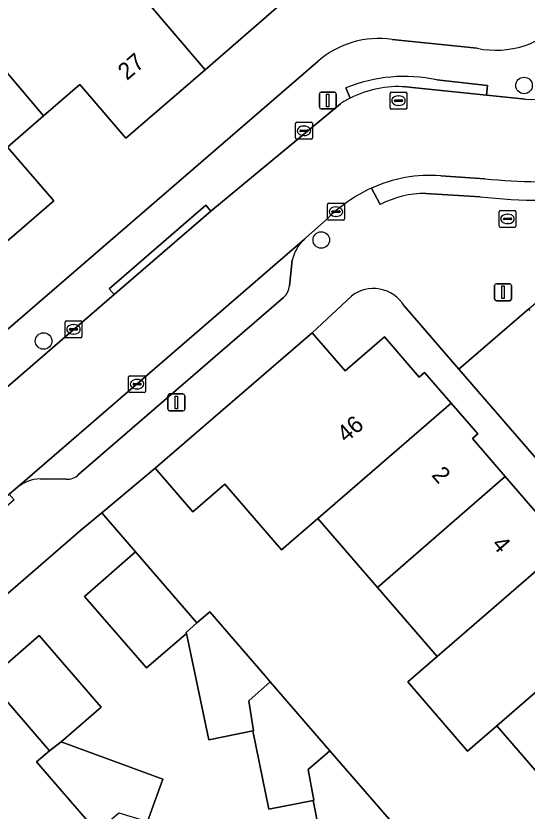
# Model space of a CAD drawing. Extents: x 157320 to 158835, y 386650 to 388491.
# Drawn here: x 157735.29 to 157765.52, y 388026.87 to 388073.9 of the extents above; entities that cross this region are included whole.
import ezdxf

# ---------------------------------------------------------------- set-up
doc = ezdxf.new("R2010")
doc.units = 0
for name, color, linetype in [('IMGEO_Boom', 7, 'Continuous'), ('IMGEO_Erf', 7, 'Continuous'), ('IMGEO_Kolk', 7, 'Continuous'), ('IMGEO_Lichtmast', 7, 'Continuous'), ('IMGEO_Muur', 7, 'Continuous'), ('IMGEO_Pand', 7, 'Continuous'), ('IMGEO_Pand_nummerreeks', 7, 'Continuous'), ('IMGEO_Parkeervlak_open', 7, 'Continuous'), ('IMGEO_Rijbaan_lokaal_open', 7, 'Continuous'), ('IMGEO_Rioolput', 7, 'Continuous'), ('IMGEO_Voetpad_open', 7, 'Continuous')]:
    doc.layers.add(name, color=color, linetype=linetype)

msp = doc.modelspace()

# ---------------------------------------------------------------- linework, layer by layer
at = {"layer": 'IMGEO_Boom'}
for centre in [(157765.335, 388069.784), (157753.347, 388060.647), (157736.929, 388054.671)]:
    msp.add_circle(centre, 0.489, dxfattribs=at)
at = {"layer": 'IMGEO_Erf'}
for points in [[(157751.14, 388074.75), (157746.481, 388070.715), (157741.8, 388066.66), (157739.067, 388069.841), (157736.933, 388067.989), (157734.795, 388066.132), (157737.53, 388062.96), (157732.871, 388058.93), (157728.19, 388054.88), (157725.46, 388058.056), (157723.328, 388056.212), (157721.189, 388054.362), (157723.9, 388051.19), (157719.241, 388047.15), (157714.56, 388043.09), (157711.793, 388046.234), (157709.693, 388044.417)], [(157757.532, 388072.509), (157762.556, 388071.982)], [(157706.484, 388030.899), (157753.169, 388071.227)], [(157872.203, 388052.525), (157872.108, 388052.666), (157864.749, 388062.866), (157863.027, 388062.219), (157789.935, 388035.857), (157787.918, 388033.48), (157787.622, 388032.011), (157805.73, 388011.032), (157799.757, 388008.806), (157779.578, 388032.104), (157761.484, 388053.009), (157758.247, 388056.749)], [(157755.129, 388057.324), (157752.809, 388055.161), (157754.755, 388052.905), (157757.08, 388054.91), (157759.14, 388052.528), (157759.459, 388052.803), (157761.032, 388050.986), (157762.6, 388049.173), (157762.281, 388048.897), (157764.219, 388046.656), (157766.206, 388044.359)], [(157767.258, 388027.837), (157763.728, 388031.923), (157761.996, 388030.425), (157758.466, 388034.511), (157760.198, 388036.009), (157756.668, 388040.095), (157753.138, 388044.181), (157750.989, 388042.329), (157747.646, 388046.204), (157745.753, 388044.571), (157743.526, 388047.153), (157740.366, 388044.517), (157742.37, 388042.2), (157745.996, 388038.008), (157746.751, 388038.661), (157750.022, 388034.88), (157750.331, 388034.523), (157753.859, 388030.444), (157757.387, 388026.366), (157760.914, 388022.287), (157764.442, 388018.208), (157767.97, 388014.13)], [(157764.669, 387997.094), (157762.167, 388000), (157761.174, 388001.154), (157757.691, 388005.199), (157754.143, 388009.32), (157750.633, 388013.396), (157747.105, 388017.495), (157743.582, 388021.586), (157740.08, 388025.654), (157739.783, 388025.999), (157736.52, 388029.788), (157737.276, 388030.44), (157733.66, 388034.64), (157731.629, 388036.999), (157720.141, 388027.062), (157718.193, 388025.377), (157717.389, 388024.713)]]:
    msp.add_lwpolyline(points, dxfattribs=at)
for centre, radius, start, end in [((157763.667, 388077.276), 5.409, 258.1512, 318.0206), ((157756.756, 388067.086), 5.479, 81.854, 130.8952), ((157756.434, 388055.661), 2.114, 30.9738, 128.1288)]:
    msp.add_arc(centre, radius, start, end, dxfattribs=at)
at = {"layer": 'IMGEO_Kolk'}
for p, q in [((157751.821, 388066.678), (157751.821, 388067.53)), ((157751.896, 388067.604), (157752.748, 388067.604)), ((157752.309, 388067.384), (157752.334, 388067.384)), ((157752.822, 388067.53), (157752.822, 388066.678)), ((157752.08, 388067.098), (157752.08, 388067.11)), ((157752.518, 388067.061), (157752.12, 388067.061)), ((157752.123, 388067.147), (157752.521, 388067.147)), ((157752.332, 388066.824), (157752.307, 388066.824)), ((157752.564, 388067.11), (157752.564, 388067.098)), ((157752.748, 388066.604), (157751.896, 388066.604)), ((157753.712, 388061.894), (157753.712, 388062.746)), ((157753.787, 388062.82), (157754.639, 388062.82)), ((157754.2, 388062.6), (157754.225, 388062.6)), ((157754.713, 388062.746), (157754.713, 388061.894)), ((157753.971, 388062.314), (157753.971, 388062.326)), ((157754.409, 388062.277), (157754.011, 388062.277)), ((157754.014, 388062.363), (157754.412, 388062.363)), ((157754.455, 388062.326), (157754.455, 388062.314)), ((157754.639, 388061.82), (157753.787, 388061.82)), ((157754.223, 388062.04), (157754.198, 388062.04)), ((157738.199, 388054.937), (157738.199, 388055.789)), ((157738.274, 388055.863), (157739.126, 388055.863)), ((157738.687, 388055.643), (157738.712, 388055.643)), ((157739.2, 388055.789), (157739.2, 388054.937)), ((157738.458, 388055.357), (157738.458, 388055.369)), ((157738.896, 388055.32), (157738.498, 388055.32)), ((157738.501, 388055.406), (157738.899, 388055.406)), ((157738.71, 388055.083), (157738.685, 388055.083)), ((157738.942, 388055.369), (157738.942, 388055.357)), ((157739.126, 388054.863), (157738.274, 388054.863)), ((157741.958, 388051.692), (157741.958, 388052.544)), ((157742.033, 388052.618), (157742.885, 388052.618)), ((157742.446, 388052.398), (157742.471, 388052.398)), ((157742.959, 388052.544), (157742.959, 388051.692)), ((157742.217, 388052.112), (157742.217, 388052.124)), ((157742.655, 388052.075), (157742.257, 388052.075)), ((157742.26, 388052.161), (157742.658, 388052.161)), ((157742.469, 388051.838), (157742.444, 388051.838)), ((157742.701, 388052.124), (157742.701, 388052.112)), ((157742.885, 388051.618), (157742.033, 388051.618))]:
    msp.add_line(p, q, dxfattribs=at)
for points in [[(157751.821, 388066.678), (157751.821, 388067.53)], [(157751.896, 388067.604), (157752.748, 388067.604)], [(157752.822, 388067.53), (157752.822, 388066.678)], [(157752.748, 388066.604), (157751.896, 388066.604)], [(157753.712, 388061.894), (157753.712, 388062.746)], [(157753.787, 388062.82), (157754.639, 388062.82)], [(157754.713, 388062.746), (157754.713, 388061.894)], [(157754.639, 388061.82), (157753.787, 388061.82)], [(157738.199, 388054.937), (157738.199, 388055.789)], [(157738.274, 388055.863), (157739.126, 388055.863)], [(157739.2, 388055.789), (157739.2, 388054.937)], [(157739.126, 388054.863), (157738.274, 388054.863)], [(157741.958, 388051.692), (157741.958, 388052.544)], [(157742.033, 388052.618), (157742.885, 388052.618)], [(157742.959, 388052.544), (157742.959, 388051.692)], [(157742.885, 388051.618), (157742.033, 388051.618)]]:
    msp.add_lwpolyline(points, dxfattribs=at)
for centre, radius, start, end in [((157751.898, 388067.528), 0.0765, 91.552, 178.448), ((157751.898, 388067.528), 0.0765, 91.552, 178.448), ((157752.746, 388067.528), 0.0765, 1.552, 88.448), ((157752.746, 388067.528), 0.0765, 1.552, 88.448), ((157752.12, 388067.107), 0.0403, 85.8775, 175.7526), ((157752.117, 388067.097), 0.0366, 178.938, 274.7102), ((157752.521, 388067.104), 0.043, 264.8664, 352.4533), ((157752.525, 388067.109), 0.0386, 1.7309, 96.639), ((157751.898, 388066.68), 0.0765, 181.552, 268.448), ((157751.898, 388066.68), 0.0765, 181.552, 268.448), ((157752.746, 388066.68), 0.0765, 271.552, 358.448), ((157752.746, 388066.68), 0.0765, 271.552, 358.448), ((157753.789, 388062.744), 0.0765, 91.552, 178.448), ((157753.789, 388062.744), 0.0765, 91.552, 178.448), ((157754.637, 388062.744), 0.0765, 1.552, 88.448), ((157754.637, 388062.744), 0.0765, 1.552, 88.448), ((157754.011, 388062.323), 0.0403, 85.8775, 175.7526), ((157754.008, 388062.313), 0.0366, 178.938, 274.7102), ((157754.412, 388062.32), 0.043, 264.8664, 352.4533), ((157754.416, 388062.325), 0.0386, 1.7309, 96.639), ((157753.789, 388061.896), 0.0765, 181.552, 268.448), ((157753.789, 388061.896), 0.0765, 181.552, 268.448), ((157754.637, 388061.896), 0.0765, 271.552, 358.448), ((157754.637, 388061.896), 0.0765, 271.552, 358.448), ((157738.276, 388055.787), 0.0765, 91.552, 178.448), ((157738.276, 388055.787), 0.0765, 91.552, 178.448), ((157739.124, 388055.787), 0.0765, 1.552, 88.448), ((157739.124, 388055.787), 0.0765, 1.552, 88.448), ((157738.498, 388055.366), 0.0403, 85.8775, 175.7526), ((157738.495, 388055.356), 0.0366, 178.938, 274.7102), ((157738.899, 388055.363), 0.043, 264.8664, 352.4533), ((157738.903, 388055.368), 0.0386, 1.7309, 96.639), ((157738.276, 388054.939), 0.0765, 181.552, 268.448), ((157738.276, 388054.939), 0.0765, 181.552, 268.448), ((157739.124, 388054.939), 0.0765, 271.552, 358.448), ((157739.124, 388054.939), 0.0765, 271.552, 358.448), ((157742.035, 388052.542), 0.0765, 91.552, 178.448), ((157742.035, 388052.542), 0.0765, 91.552, 178.448), ((157742.883, 388052.542), 0.0765, 1.552, 88.448), ((157742.883, 388052.542), 0.0765, 1.552, 88.448), ((157742.257, 388052.121), 0.0403, 85.8775, 175.7526), ((157742.254, 388052.111), 0.0366, 178.938, 274.7102), ((157742.658, 388052.118), 0.043, 264.8664, 352.4533), ((157742.662, 388052.123), 0.0386, 1.7309, 96.639), ((157742.035, 388051.694), 0.0765, 181.552, 268.448), ((157742.035, 388051.694), 0.0765, 181.552, 268.448), ((157742.883, 388051.694), 0.0765, 271.552, 358.448), ((157742.883, 388051.694), 0.0765, 271.552, 358.448)]:
    msp.add_arc(centre, radius, start, end, dxfattribs=at)
for centre, major_axis, ratio, start_param, end_param in [((157752.308, 388067.104), (-0.387, 0.002), 0.722429, 4.712389, 7.853982), ((157752.333, 388067.104), (-0.39, 0.002), 0.717154, 1.570796, 4.712389), ((157754.199, 388062.32), (-0.387, 0.002), 0.722429, 4.712389, 7.853982), ((157754.224, 388062.32), (-0.39, 0.002), 0.717154, 1.570796, 4.712389), ((157738.686, 388055.363), (-0.387, 0.002), 0.722429, 4.712389, 7.853982), ((157738.711, 388055.363), (-0.39, 0.002), 0.717154, 1.570796, 4.712389), ((157742.445, 388052.118), (-0.387, 0.002), 0.722429, 4.712389, 7.853982), ((157742.47, 388052.118), (-0.39, 0.002), 0.717154, 1.570796, 4.712389)]:
    msp.add_ellipse(centre, major_axis=major_axis, ratio=ratio, start_param=start_param, end_param=end_param, dxfattribs=at)
at = {"layer": 'IMGEO_Lichtmast'}
for p, q in [((157753.233, 388068.496), (157753.233, 388069.296)), ((157753.233, 388069.296), (157753.233, 388068.496)), ((157753.333, 388069.396), (157754.123, 388069.396)), ((157754.123, 388069.396), (157753.333, 388069.396)), ((157754.223, 388069.296), (157754.223, 388068.496)), ((157754.223, 388068.496), (157754.223, 388069.296)), ((157754.123, 388068.396), (157753.333, 388068.396)), ((157753.333, 388068.396), (157754.123, 388068.396)), ((157763.597, 388057.154), (157763.597, 388057.954)), ((157763.597, 388057.954), (157763.597, 388057.154)), ((157763.697, 388058.054), (157764.487, 388058.054)), ((157764.487, 388058.054), (157763.697, 388058.054)), ((157764.587, 388057.954), (157764.587, 388057.154)), ((157764.587, 388057.154), (157764.587, 388057.954)), ((157764.487, 388057.054), (157763.697, 388057.054)), ((157763.697, 388057.054), (157764.487, 388057.054)), ((157744.281, 388050.639), (157744.281, 388051.439)), ((157744.281, 388051.439), (157744.281, 388050.639)), ((157744.381, 388051.539), (157745.171, 388051.539)), ((157745.171, 388051.539), (157744.381, 388051.539)), ((157745.271, 388051.439), (157745.271, 388050.639)), ((157745.271, 388050.639), (157745.271, 388051.439)), ((157745.171, 388050.539), (157744.381, 388050.539)), ((157744.381, 388050.539), (157745.171, 388050.539))]:
    msp.add_line(p, q, dxfattribs=at)
for points in [[(157753.653, 388069.271), (157753.803, 388069.271), (157753.803, 388068.521), (157753.653, 388068.521), (157753.653, 388069.271)], [(157764.017, 388057.929), (157764.167, 388057.929), (157764.167, 388057.179), (157764.017, 388057.179), (157764.017, 388057.929)], [(157744.701, 388051.414), (157744.851, 388051.414), (157744.851, 388050.664), (157744.701, 388050.664), (157744.701, 388051.414)]]:
    msp.add_lwpolyline(points, dxfattribs=at)
for centre, start, end in [((157753.333, 388069.296), 90, 180), ((157753.333, 388069.296), 90, 180), ((157754.123, 388069.296), 0, 90), ((157754.123, 388069.296), 360, 90), ((157753.333, 388068.496), 180, 270), ((157753.333, 388068.496), 180, 270), ((157754.123, 388068.496), 270, 0), ((157754.123, 388068.496), 270, 0), ((157763.697, 388057.954), 90, 180), ((157763.697, 388057.954), 90, 180), ((157764.487, 388057.954), 0, 90), ((157764.487, 388057.954), 360, 90), ((157763.697, 388057.154), 180, 270), ((157763.697, 388057.154), 180, 270), ((157764.487, 388057.154), 270, 0), ((157764.487, 388057.154), 270, 0), ((157744.381, 388051.439), 90, 180), ((157744.381, 388051.439), 90, 180), ((157745.171, 388051.439), 0, 90), ((157745.171, 388051.439), 360, 90), ((157744.381, 388050.639), 180, 270), ((157744.381, 388050.639), 180, 270), ((157745.171, 388050.639), 270, 0), ((157745.171, 388050.639), 270, 0)]:
    msp.add_arc(centre, 0.1, start, end, dxfattribs=at)
at = {"layer": 'IMGEO_Muur'}
for points in [[(157740.366, 388044.517), (157743.526, 388047.153)], [(157739.133, 388043.489), (157740.366, 388044.517)]]:
    msp.add_lwpolyline(points, dxfattribs=at)
at = {"layer": 'IMGEO_Pand'}
for points in [[(157745.801, 388085.317), (157743.602, 388083.416), (157744.386, 388082.509), (157739.798, 388078.544), (157746.481, 388070.715), (157751.14, 388074.75), (157748.409, 388077.909), (157750.544, 388079.756)], [(157732.197, 388073.558), (157736.933, 388067.989), (157739.067, 388069.841), (157741.8, 388066.66), (157746.481, 388070.715), (157739.798, 388078.544), (157735.203, 388074.572), (157734.419, 388075.479)], [(157732.871, 388058.93), (157737.53, 388062.96), (157734.795, 388066.132), (157736.933, 388067.989), (157732.197, 388073.558), (157729.975, 388071.637), (157730.759, 388070.73), (157726.171, 388066.765)], [(157761.032, 388050.986), (157759.459, 388052.803), (157759.14, 388052.528), (157757.08, 388054.91), (157754.755, 388052.905), (157752.809, 388055.161), (157743.526, 388047.153), (157745.753, 388044.571), (157747.646, 388046.204), (157750.989, 388042.329), (157753.138, 388044.181)], [(157756.668, 388040.095), (157764.219, 388046.656), (157762.281, 388048.897), (157762.6, 388049.173), (157761.032, 388050.986), (157753.138, 388044.181)], [(157760.198, 388036.009), (157768.085, 388042.832), (157766.525, 388044.635), (157766.206, 388044.359), (157764.219, 388046.656), (157756.668, 388040.095)], [(157771.299, 388038.471), (157769.346, 388040.729), (157769.665, 388041.005), (157768.085, 388042.832), (157760.198, 388036.009), (157758.466, 388034.511), (157761.996, 388030.425), (157763.728, 388031.923)], [(157745.37, 388037.37), (157745.355, 388037.438), (157745.996, 388038.008), (157742.37, 388042.2), (157739.35, 388039.57), (157742.622, 388035.789), (157743.01, 388035.34)], [(157745.37, 388037.37), (157746.69, 388031.08), (157749.298, 388031.61), (157749.343, 388031.619), (157749.055, 388033.401), (157750.331, 388034.523), (157750.022, 388034.88), (157746.751, 388038.661), (157745.996, 388038.008), (157745.355, 388037.438)], [(157767.258, 388027.837), (157775.158, 388034.654), (157773.59, 388036.467), (157773.271, 388036.191), (157771.299, 388038.471), (157763.728, 388031.923)], [(157737.276, 388030.44), (157737.96, 388030.97), (157740.33, 388033.01), (157739.937, 388033.465), (157736.67, 388037.25), (157733.66, 388034.64)], [(157752.86, 388027.504), (157752.906, 388027.513), (157752.582, 388029.323), (157753.859, 388030.444), (157750.331, 388034.523), (157749.055, 388033.401), (157749.343, 388031.619), (157749.298, 388031.61), (157750.24, 388026.98)], [(157743.074, 388026.265), (157743.98, 388028.77), (157737.96, 388030.97), (157737.276, 388030.44), (157736.52, 388029.788), (157739.783, 388025.999), (157740.08, 388025.654), (157741.379, 388026.764)], [(157753.859, 388030.444), (157752.582, 388029.323), (157752.906, 388027.513), (157752.86, 388027.504), (157753.78, 388022.9), (157756.395, 388023.423), (157756.442, 388023.432), (157756.109, 388025.246), (157757.387, 388026.366)]]:
    msp.add_lwpolyline(points, close=True, dxfattribs=at)
at = {"layer": 'IMGEO_Parkeervlak_open'}
for points in [[(157752.348, 388060.696), (157735.392, 388046.027)], [(157751.461, 388057.933), (157751.631, 388059.449)], [(157739.002, 388046.769), (157751.108, 388057.239)], [(157736.72, 388046.521), (157738.268, 388046.503)]]:
    msp.add_lwpolyline(points, dxfattribs=at)
for centre, radius, start, end in [((157753.972, 388058.933), 2.397, 132.6399, 167.5641), ((157750.491, 388057.99), 0.972, 309.4218, 356.6583), ((157738.364, 388047.385), 0.887, 263.8213, 316.0195), ((157736.796, 388044.286), 2.237, 91.9376, 128.8716)]:
    msp.add_arc(centre, radius, start, end, dxfattribs=at)
at = {"layer": 'IMGEO_Rijbaan_lokaal_open'}
for points in [[(157765.42, 388068.965), (157763.122, 388069.204), (157758.35, 388069.7)], [(157754.474, 388068.703), (157746.81, 388062.359), (157741.1, 388057.423), (157733.205, 388050.609), (157727.498, 388045.661), (157719.629, 388038.865), (157713.915, 388033.912), (157712.422, 388032.622), (157715.614, 388028.928), (157731.101, 388042.303)], [(157760.406, 388064.447), (157763.023, 388064.258)], [(157731.101, 388042.303), (157731.466, 388042.643), (157734.904, 388045.615), (157735.275, 388045.926), (157735.392, 388046.027), (157752.348, 388060.696), (157752.461, 388060.794), (157753.645, 388061.847)], [(157753.78, 388022.9), (157752.86, 388027.504), (157750.24, 388026.98), (157749.298, 388031.61), (157746.69, 388031.08), (157745.37, 388037.37), (157743.01, 388035.34), (157742.622, 388035.789), (157739.35, 388039.57), (157742.37, 388042.2), (157740.366, 388044.517), (157739.133, 388043.489), (157732.597, 388037.836), (157731.629, 388036.999), (157733.66, 388034.64), (157736.67, 388037.25), (157739.937, 388033.465), (157740.33, 388033.01), (157737.96, 388030.97), (157743.98, 388028.77), (157743.074, 388026.265)]]:
    msp.add_lwpolyline(points, dxfattribs=at)
for centre, radius, start, end in [((157765.733, 388078.656), 9.696, 268.1509, 299.4163), ((157757.894, 388063.436), 6.28, 85.8407, 116.8795), ((157757.974, 388063.305), 6.433, 116.9796, 122.9552), ((157759.804, 388056.022), 8.446, 85.9105, 114.4183), ((157766.979, 388108.64), 44.558, 264.9061, 272.9483), ((157760.262, 388055.228), 9.359, 114.965, 134.9931)]:
    msp.add_arc(centre, radius, start, end, dxfattribs=at)
at = {"layer": 'IMGEO_Rioolput'}
for p, q in [((157757.414, 388068.459), (157757.414, 388069.311)), ((157757.489, 388069.385), (157758.341, 388069.385)), ((157757.902, 388069.165), (157757.927, 388069.165)), ((157758.415, 388069.311), (157758.415, 388068.459)), ((157757.673, 388068.879), (157757.673, 388068.891)), ((157758.111, 388068.842), (157757.713, 388068.842)), ((157757.716, 388068.928), (157758.114, 388068.928)), ((157758.157, 388068.891), (157758.157, 388068.879)), ((157758.341, 388068.385), (157757.489, 388068.385)), ((157757.925, 388068.605), (157757.9, 388068.605)), ((157763.857, 388061.466), (157763.857, 388062.318)), ((157763.932, 388062.392), (157764.784, 388062.392)), ((157764.345, 388062.172), (157764.37, 388062.172)), ((157764.858, 388062.318), (157764.858, 388061.466)), ((157764.116, 388061.886), (157764.116, 388061.898)), ((157764.554, 388061.849), (157764.156, 388061.849)), ((157764.159, 388061.935), (157764.557, 388061.935)), ((157764.6, 388061.898), (157764.6, 388061.886)), ((157764.784, 388061.392), (157763.932, 388061.392)), ((157764.368, 388061.612), (157764.343, 388061.612))]:
    msp.add_line(p, q, dxfattribs=at)
for points in [[(157757.414, 388068.459), (157757.414, 388069.311)], [(157757.489, 388069.385), (157758.341, 388069.385)], [(157758.415, 388069.311), (157758.415, 388068.459)], [(157758.341, 388068.385), (157757.489, 388068.385)], [(157763.857, 388061.466), (157763.857, 388062.318)], [(157763.932, 388062.392), (157764.784, 388062.392)], [(157764.858, 388062.318), (157764.858, 388061.466)], [(157764.784, 388061.392), (157763.932, 388061.392)]]:
    msp.add_lwpolyline(points, dxfattribs=at)
for centre, radius, start, end in [((157757.491, 388069.309), 0.0765, 91.552, 178.448), ((157757.491, 388069.309), 0.0765, 91.552, 178.448), ((157758.339, 388069.309), 0.0765, 1.552, 88.448), ((157758.339, 388069.309), 0.0765, 1.552, 88.448), ((157757.713, 388068.888), 0.0403, 85.8775, 175.7526), ((157757.71, 388068.878), 0.0366, 178.938, 274.7102), ((157758.114, 388068.885), 0.043, 264.8664, 352.4533), ((157758.118, 388068.89), 0.0386, 1.7309, 96.639), ((157757.491, 388068.461), 0.0765, 181.552, 268.448), ((157757.491, 388068.461), 0.0765, 181.552, 268.448), ((157758.339, 388068.461), 0.0765, 271.552, 358.448), ((157758.339, 388068.461), 0.0765, 271.552, 358.448), ((157763.934, 388062.316), 0.0765, 91.552, 178.448), ((157763.934, 388062.316), 0.0765, 91.552, 178.448), ((157764.782, 388062.316), 0.0765, 1.552, 88.448), ((157764.782, 388062.316), 0.0765, 1.552, 88.448), ((157764.156, 388061.895), 0.0403, 85.8775, 175.7526), ((157764.153, 388061.885), 0.0366, 178.938, 274.7102), ((157764.557, 388061.892), 0.043, 264.8664, 352.4533), ((157764.561, 388061.897), 0.0386, 1.7309, 96.639), ((157763.934, 388061.468), 0.0765, 181.552, 268.448), ((157763.934, 388061.468), 0.0765, 181.552, 268.448), ((157764.782, 388061.468), 0.0765, 271.552, 358.448), ((157764.782, 388061.468), 0.0765, 271.552, 358.448)]:
    msp.add_arc(centre, radius, start, end, dxfattribs=at)
for centre, major_axis, ratio, start_param, end_param in [((157757.901, 388068.885), (-0.387, 0.002), 0.722429, 4.712389, 7.853982), ((157757.926, 388068.885), (-0.39, 0.002), 0.717154, 1.570796, 4.712389), ((157764.344, 388061.892), (-0.387, 0.002), 0.722429, 4.712389, 7.853982), ((157764.369, 388061.892), (-0.39, 0.002), 0.717154, 1.570796, 4.712389)]:
    msp.add_ellipse(centre, major_axis=major_axis, ratio=ratio, start_param=start_param, end_param=end_param, dxfattribs=at)
at = {"layer": 'IMGEO_Voetpad_open'}
for points in [[(157762.556, 388071.982), (157757.532, 388072.509)], [(157753.169, 388071.227), (157706.484, 388030.899), (157699.026, 388024.437), (157708.109, 388013.845), (157710.046, 388015.506)], [(157758.35, 388069.7), (157763.122, 388069.204), (157763.177, 388069.774), (157760.177, 388070.116)], [(157760.177, 388070.116), (157763.177, 388069.774), (157763.122, 388069.204), (157765.42, 388068.965)], [(157754.808, 388069.645), (157755.055, 388069.038)], [(157755.055, 388069.038), (157754.808, 388069.645)], [(157708.295, 388030.49), (157709.118, 388029.751), (157709.49, 388030.089), (157712.422, 388032.622), (157713.915, 388033.912), (157713.626, 388034.255), (157719.337, 388039.201), (157719.629, 388038.865), (157727.498, 388045.661), (157727.205, 388046.006), (157732.917, 388050.942), (157733.205, 388050.609), (157741.1, 388057.423), (157740.812, 388057.758), (157746.526, 388062.698), (157746.81, 388062.359), (157754.474, 388068.703)], [(157763.023, 388064.258), (157760.406, 388064.447)], [(157765.699, 388056.466), (157765.61, 388056.569), (157761.484, 388053.009), (157779.578, 388032.104), (157789.935, 388035.857), (157863.027, 388062.219), (157864.749, 388062.866), (157867.25, 388063.806), (157867.018, 388064.128)], [(157756.312, 388063.713), (157756.833, 388062.743)], [(157756.833, 388062.743), (157756.312, 388063.713)], [(157758.247, 388056.749), (157761.484, 388053.009), (157765.61, 388056.569), (157769.368, 388059.789), (157770.08, 388063.181)], [(157759.52, 388063.401), (157762.731, 388063.199)], [(157762.731, 388063.199), (157759.52, 388063.401)], [(157753.645, 388061.847), (157752.461, 388060.794), (157752.348, 388060.696)], [(157751.631, 388059.449), (157751.461, 388057.933)], [(157731.629, 388036.999), (157732.597, 388037.836), (157739.133, 388043.489), (157740.366, 388044.517), (157743.526, 388047.153), (157752.809, 388055.161), (157755.129, 388057.324)], [(157751.108, 388057.239), (157739.002, 388046.769)], [(157738.268, 388046.503), (157736.72, 388046.521)], [(157735.392, 388046.027), (157735.275, 388045.926), (157734.904, 388045.615), (157735.196, 388045.278), (157731.773, 388042.293), (157731.466, 388042.643), (157731.101, 388042.303)]]:
    msp.add_lwpolyline(points, dxfattribs=at)
msp.add_lwpolyline([(157741.1, 388057.423), (157746.81, 388062.359), (157746.526, 388062.698), (157740.812, 388057.758)], close=True, dxfattribs=at)
for centre, radius, start, end in [((157763.667, 388077.276), 5.409, 258.1512, 318.0206), ((157756.756, 388067.086), 5.479, 81.854, 130.8952), ((157758.266, 388061.062), 9.254, 78.0829, 111.9441), ((157758.266, 388061.062), 9.254, 78.0829, 111.9441), ((157765.733, 388078.656), 9.696, 268.1509, 299.4163), ((157757.894, 388063.436), 6.28, 85.8407, 116.8795), ((157757.974, 388063.305), 6.433, 116.9796, 122.9552), ((157759.804, 388056.022), 8.446, 85.9105, 114.4183), ((157766.979, 388108.64), 44.558, 264.9061, 272.9483), ((157760.262, 388055.228), 9.359, 114.965, 134.9931), ((157759.522, 388057.578), 5.823, 90.0177, 117.5023), ((157759.522, 388057.578), 5.823, 90.0177, 117.5023), ((157766.49, 388097.532), 34.538, 263.7524, 275.9669), ((157766.49, 388097.532), 34.538, 263.7524, 275.9669), ((157753.972, 388058.933), 2.397, 132.6399, 167.5641), ((157750.491, 388057.99), 0.972, 309.4218, 356.6583), ((157756.434, 388055.661), 2.114, 30.9738, 128.1288), ((157738.364, 388047.385), 0.887, 263.8213, 316.0195), ((157736.796, 388044.286), 2.237, 91.9376, 128.8716)]:
    msp.add_arc(centre, radius, start, end, dxfattribs=at)

# ---------------------------------------------------------------- texts
at = {"layer": 'IMGEO_Pand_nummerreeks'}
for s, rotation, p in [('27', 40.898, (157741.86, 388070.047)), ('46', 40.7816, (157754.812, 388048.621)), ('2', 310.8576, (157759.826, 388046.722)), ('4', 310.8576, (157763.378, 388042.614))]:
    msp.add_text(s, height=1, rotation=rotation, dxfattribs=at).set_placement(p)

doc.saveas('drawing.dxf')
